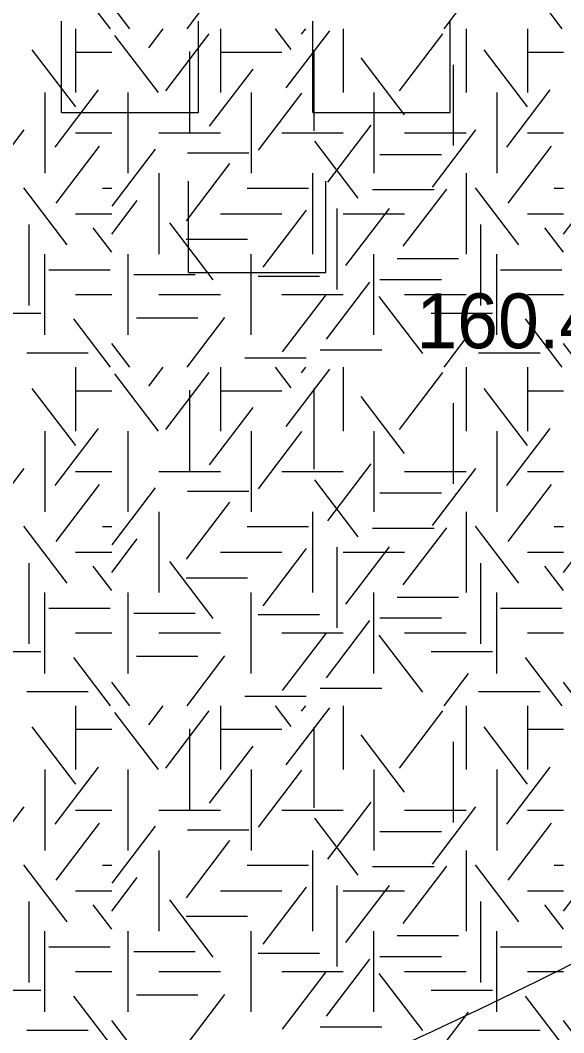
# Model space of a CAD drawing. Extents: x 419101 to 420177, y 4451541 to 4452254.
# Drawn here: x 419881.78 to 419893.66, y 4451670.27 to 4451692.43 of the extents above; entities that cross this region are included whole.
import ezdxf

# ---------------------------------------------------------------- set-up
doc = ezdxf.new("R2010")
doc.units = 0
doc.layers.add('3_HALİHAZIR', color=7, linetype='Continuous')
doc.layers.add('Level 41', color=7, linetype='Continuous')

msp = doc.modelspace()

# ---------------------------------------------------------------- linework, layer by layer
at = {"layer": '3_HALİHAZIR'}
for p, q in [((419882.676, 4451690.408), (419882.676, 4451692.408)), ((419885.676, 4451690.408), (419885.676, 4451692.408)), ((419888.176, 4451690.408), (419888.176, 4451692.408)), ((419891.176, 4451690.408), (419891.176, 4451692.408)), ((419882.676, 4451690.408), (419885.676, 4451690.408)), ((419888.176, 4451690.408), (419891.176, 4451690.408)), ((419885.456, 4451686.908), (419885.456, 4451688.908)), ((419888.456, 4451686.908), (419888.456, 4451688.908)), ((419885.456, 4451686.908), (419888.456, 4451686.908))]:
    msp.add_line(p, q, dxfattribs=at)
msp.add_spline([(419863.518, 4451653.286), (419875.281, 4451661.721), (419884.647, 4451667.369), (419900.486, 4451675.908), (419910.541, 4451690.508), (419912.665, 4451698.792)], degree=3, dxfattribs=at)
at = {"layer": 'Level 41'}
for p, q in [((419883.748, 4451692.245), (419882.946, 4451693.301)), ((419885.424, 4451692.245), (419886.253, 4451693.336)), ((419893.627, 4451692.245), (419892.825, 4451693.301)), ((419891.044, 4451692.245), (419891.581, 4451692.951)), ((419884.171, 4451692.245), (419883.777, 4451692.763)), ((419882.989, 4451692.245), (419882.989, 4451690.847)), ((419882.989, 4451692.245), (419882.989, 4451690.847)), ((419884.798, 4451690.847), (419883.849, 4451692.097)), ((419884.587, 4451691.828), (419884.904, 4451692.245)), ((419884.958, 4451690.882), (419885.907, 4451692.132)), ((419886.153, 4451692.245), (419886.153, 4451690.847)), ((419887.702, 4451691.793), (419887.358, 4451692.245)), ((419887.595, 4451690.951), (419888.545, 4451692.201)), ((419887.928, 4451692.125), (419888.019, 4451692.245)), ((419888.839, 4451692.245), (419888.839, 4451690.847)), ((419890.072, 4451690.882), (419891.021, 4451692.132)), ((419891.525, 4451692.245), (419891.525, 4451690.847)), ((419892.868, 4451692.245), (419892.868, 4451690.847)), ((419892.868, 4451692.245), (419892.868, 4451690.847)), ((419882.99, 4451690.531), (419882.041, 4451691.78)), ((419882.989, 4451691.731), (419883.777, 4451691.731)), ((419885.478, 4451691.743), (419885.478, 4451689.976)), ((419886.153, 4451691.731), (419887.496, 4451691.731)), ((419888.195, 4451691.778), (419888.195, 4451690.011)), ((419890.179, 4451690.356), (419889.23, 4451691.605)), ((419892.869, 4451690.531), (419891.92, 4451691.78)), ((419892.868, 4451691.731), (419893.656, 4451691.731)), ((419891.243, 4451691.457), (419891.243, 4451689.69)), ((419885.918, 4451690.11), (419886.867, 4451691.36)), ((419882.318, 4451690.847), (419882.318, 4451689.08)), ((419882.318, 4451690.847), (419882.318, 4451689.08)), ((419882.538, 4451689.654), (419883.487, 4451690.904)), ((419884.139, 4451689.08), (419884.139, 4451690.847)), ((419886.825, 4451690.847), (419886.825, 4451689.08)), ((419886.984, 4451689.585), (419887.933, 4451690.835)), ((419889.511, 4451690.847), (419889.511, 4451689.08)), ((419892.197, 4451690.847), (419892.197, 4451689.08)), ((419892.197, 4451690.847), (419892.197, 4451689.08)), ((419892.417, 4451689.654), (419893.366, 4451690.904)), ((419888.501, 4451688.884), (419889.452, 4451690.133)), ((419880.913, 4451688.779), (419881.862, 4451690.029)), ((419882.989, 4451689.963), (419883.777, 4451689.963)), ((419884.81, 4451689.963), (419886.153, 4451689.963)), ((419887.496, 4451689.963), (419888.839, 4451689.963)), ((419890.182, 4451689.963), (419891.525, 4451689.963)), ((419890.792, 4451688.779), (419891.741, 4451690.029)), ((419892.868, 4451689.963), (419893.656, 4451689.963)), ((419882.564, 4451688.428), (419883.514, 4451689.677)), ((419883.787, 4451688.359), (419884.736, 4451689.608)), ((419889.167, 4451688.534), (419888.217, 4451689.783)), ((419892.443, 4451688.428), (419893.393, 4451689.677)), ((419885.434, 4451689.529), (419886.777, 4451689.529)), ((419889.642, 4451689.493), (419890.985, 4451689.493)), ((419885.412, 4451688.042), (419886.361, 4451689.292)), ((419884.81, 4451689.08), (419884.81, 4451687.313)), ((419888.168, 4451689.08), (419888.168, 4451687.313)), ((419891.525, 4451689.08), (419891.525, 4451687.313)), ((419882.803, 4451687.516), (419881.854, 4451688.765)), ((419883.573, 4451688.756), (419883.777, 4451688.756)), ((419886.74, 4451688.756), (419888.083, 4451688.756)), ((419889.482, 4451688.723), (419890.825, 4451688.723)), ((419890.152, 4451687.482), (419891.102, 4451688.732)), ((419892.682, 4451687.516), (419891.733, 4451688.765)), ((419893.452, 4451688.756), (419893.656, 4451688.756)), ((419883.777, 4451687.75), (419884.336, 4451688.486)), ((419887.089, 4451687.026), (419888.039, 4451688.276)), ((419888.7, 4451688.308), (419888.7, 4451686.54)), ((419888.9, 4451687.062), (419889.849, 4451688.311)), ((419893.656, 4451687.75), (419894.215, 4451688.486)), ((419882.989, 4451688.196), (419883.777, 4451688.196)), ((419886.153, 4451688.196), (419887.496, 4451688.196)), ((419888.839, 4451688.196), (419890.182, 4451688.196)), ((419892.868, 4451688.196), (419893.656, 4451688.196)), ((419881.964, 4451687.958), (419881.964, 4451686.19)), ((419883.777, 4451687.356), (419883.371, 4451687.89)), ((419885.997, 4451686.745), (419885.048, 4451687.995)), ((419891.843, 4451687.958), (419891.843, 4451686.19)), ((419893.656, 4451687.356), (419893.25, 4451687.89)), ((419885.407, 4451687.636), (419886.75, 4451687.636)), ((419882.318, 4451685.545), (419882.318, 4451687.313)), ((419884.139, 4451685.545), (419884.139, 4451687.313)), ((419886.825, 4451685.545), (419886.825, 4451687.313)), ((419889.511, 4451685.545), (419889.511, 4451687.313)), ((419890.016, 4451687.215), (419891.359, 4451687.215)), ((419892.197, 4451685.545), (419892.197, 4451687.313)), ((419882.4, 4451686.97), (419883.743, 4451686.97)), ((419892.279, 4451686.97), (419893.622, 4451686.97)), ((419884.262, 4451686.864), (419885.605, 4451686.864)), ((419886.979, 4451686.83), (419888.322, 4451686.83)), ((419889.642, 4451686.759), (419890.985, 4451686.759)), ((419888.475, 4451685.448), (419889.424, 4451686.698)), ((419882.989, 4451686.429), (419883.777, 4451686.429)), ((419884.81, 4451686.429), (419886.153, 4451686.429)), ((419887.496, 4451686.429), (419888.839, 4451686.429)), ((419887.515, 4451685.169), (419888.464, 4451686.418)), ((419890.578, 4451685.134), (419889.628, 4451686.383)), ((419890.182, 4451686.429), (419891.525, 4451686.429)), ((419892.868, 4451686.429), (419893.656, 4451686.429)), ((419880.882, 4451686.022), (419882.225, 4451686.022)), ((419883.748, 4451684.836), (419882.946, 4451685.892)), ((419884.316, 4451685.918), (419885.658, 4451685.918)), ((419885.424, 4451684.836), (419886.253, 4451685.927)), ((419890.761, 4451686.022), (419892.104, 4451686.022)), ((419893.627, 4451684.836), (419892.825, 4451685.892)), ((419891.044, 4451684.836), (419891.581, 4451685.542)), ((419884.171, 4451684.836), (419883.777, 4451685.354)), ((419888.338, 4451685.217), (419889.681, 4451685.217)), ((419894.05, 4451684.836), (419893.656, 4451685.354)), ((419881.921, 4451685.148), (419883.264, 4451685.148)), ((419886.686, 4451685.042), (419888.029, 4451685.042)), ((419891.8, 4451685.148), (419893.143, 4451685.148)), ((419882.989, 4451684.836), (419882.989, 4451683.438)), ((419882.989, 4451684.836), (419882.989, 4451683.438)), ((419884.587, 4451684.419), (419884.904, 4451684.836)), ((419886.153, 4451684.836), (419886.153, 4451683.438)), ((419887.702, 4451684.384), (419887.358, 4451684.836)), ((419887.595, 4451683.542), (419888.545, 4451684.792)), ((419887.928, 4451684.716), (419888.019, 4451684.836)), ((419888.839, 4451684.836), (419888.839, 4451683.438)), ((419891.525, 4451684.836), (419891.525, 4451683.438)), ((419892.868, 4451684.836), (419892.868, 4451683.438)), ((419892.868, 4451684.836), (419892.868, 4451683.438)), ((419884.798, 4451683.438), (419883.849, 4451684.688)), ((419884.958, 4451683.473), (419885.907, 4451684.723)), ((419890.072, 4451683.473), (419891.021, 4451684.723)), ((419882.99, 4451683.122), (419882.041, 4451684.371)), ((419882.989, 4451684.322), (419883.777, 4451684.322)), ((419885.478, 4451684.334), (419885.478, 4451682.567)), ((419886.153, 4451684.322), (419887.496, 4451684.322)), ((419888.195, 4451684.369), (419888.195, 4451682.602)), ((419892.869, 4451683.122), (419891.92, 4451684.371)), ((419892.868, 4451684.322), (419893.656, 4451684.322)), ((419890.179, 4451682.947), (419889.23, 4451684.196)), ((419885.918, 4451682.701), (419886.867, 4451683.951)), ((419891.243, 4451684.048), (419891.243, 4451682.281)), ((419882.318, 4451683.438), (419882.318, 4451681.671)), ((419882.318, 4451683.438), (419882.318, 4451681.671)), ((419882.538, 4451682.245), (419883.487, 4451683.495)), ((419884.139, 4451681.671), (419884.139, 4451683.438)), ((419886.825, 4451683.438), (419886.825, 4451681.671)), ((419886.984, 4451682.176), (419887.933, 4451683.426)), ((419889.511, 4451683.438), (419889.511, 4451681.671)), ((419892.197, 4451683.438), (419892.197, 4451681.671)), ((419892.197, 4451683.438), (419892.197, 4451681.671)), ((419892.417, 4451682.245), (419893.366, 4451683.495)), ((419880.913, 4451681.37), (419881.862, 4451682.62)), ((419882.989, 4451682.554), (419883.777, 4451682.554)), ((419884.81, 4451682.554), (419886.153, 4451682.554)), ((419887.496, 4451682.554), (419888.839, 4451682.554)), ((419888.501, 4451681.475), (419889.452, 4451682.724)), ((419890.182, 4451682.554), (419891.525, 4451682.554)), ((419890.792, 4451681.37), (419891.741, 4451682.62)), ((419892.868, 4451682.554), (419893.656, 4451682.554)), ((419889.167, 4451681.125), (419888.217, 4451682.374)), ((419882.564, 4451681.019), (419883.514, 4451682.268)), ((419883.787, 4451680.95), (419884.736, 4451682.199)), ((419885.434, 4451682.12), (419886.777, 4451682.12)), ((419889.642, 4451682.084), (419890.985, 4451682.084)), ((419892.443, 4451681.019), (419893.393, 4451682.268)), ((419885.412, 4451680.633), (419886.361, 4451681.883)), ((419884.81, 4451681.671), (419884.81, 4451679.904)), ((419888.168, 4451681.671), (419888.168, 4451679.904)), ((419891.525, 4451681.671), (419891.525, 4451679.904)), ((419882.803, 4451680.107), (419881.854, 4451681.356)), ((419883.573, 4451681.347), (419883.777, 4451681.347)), ((419886.74, 4451681.347), (419888.083, 4451681.347)), ((419889.482, 4451681.314), (419890.825, 4451681.314)), ((419890.152, 4451680.073), (419891.102, 4451681.323)), ((419892.682, 4451680.107), (419891.733, 4451681.356)), ((419893.452, 4451681.347), (419893.656, 4451681.347)), ((419883.777, 4451680.341), (419884.336, 4451681.077)), ((419893.656, 4451680.341), (419894.215, 4451681.077)), ((419882.989, 4451680.787), (419883.777, 4451680.787)), ((419886.153, 4451680.787), (419887.496, 4451680.787)), ((419887.089, 4451679.617), (419888.039, 4451680.867)), ((419888.7, 4451680.899), (419888.7, 4451679.131)), ((419888.839, 4451680.787), (419890.182, 4451680.787)), ((419888.9, 4451679.653), (419889.849, 4451680.902)), ((419892.868, 4451680.787), (419893.656, 4451680.787)), ((419881.964, 4451680.549), (419881.964, 4451678.781)), ((419885.997, 4451679.336), (419885.048, 4451680.586)), ((419891.843, 4451680.549), (419891.843, 4451678.781)), ((419883.777, 4451679.947), (419883.371, 4451680.481)), ((419893.656, 4451679.947), (419893.25, 4451680.481)), ((419885.407, 4451680.227), (419886.75, 4451680.227)), ((419882.318, 4451678.136), (419882.318, 4451679.904)), ((419884.139, 4451678.136), (419884.139, 4451679.904)), ((419886.825, 4451678.136), (419886.825, 4451679.904)), ((419889.511, 4451678.136), (419889.511, 4451679.904)), ((419892.197, 4451678.136), (419892.197, 4451679.904)), ((419890.016, 4451679.806), (419891.359, 4451679.806)), ((419882.4, 4451679.561), (419883.743, 4451679.561)), ((419884.262, 4451679.455), (419885.605, 4451679.455)), ((419886.979, 4451679.421), (419888.322, 4451679.421)), ((419892.279, 4451679.561), (419893.622, 4451679.561)), ((419888.475, 4451678.039), (419889.424, 4451679.289)), ((419889.642, 4451679.35), (419890.985, 4451679.35)), ((419882.989, 4451679.02), (419883.777, 4451679.02)), ((419884.81, 4451679.02), (419886.153, 4451679.02)), ((419887.496, 4451679.02), (419888.839, 4451679.02)), ((419887.515, 4451677.76), (419888.464, 4451679.009)), ((419890.578, 4451677.725), (419889.628, 4451678.974)), ((419890.182, 4451679.02), (419891.525, 4451679.02)), ((419892.868, 4451679.02), (419893.656, 4451679.02)), ((419880.882, 4451678.613), (419882.225, 4451678.613)), ((419890.761, 4451678.613), (419892.104, 4451678.613)), ((419883.748, 4451677.427), (419882.946, 4451678.483)), ((419884.316, 4451678.509), (419885.658, 4451678.509)), ((419885.424, 4451677.427), (419886.253, 4451678.518)), ((419893.627, 4451677.427), (419892.825, 4451678.483)), ((419891.044, 4451677.427), (419891.581, 4451678.133)), ((419884.171, 4451677.427), (419883.777, 4451677.945)), ((419894.05, 4451677.427), (419893.656, 4451677.945)), ((419881.921, 4451677.739), (419883.264, 4451677.739)), ((419888.338, 4451677.808), (419889.681, 4451677.808)), ((419891.8, 4451677.739), (419893.143, 4451677.739)), ((419882.989, 4451677.427), (419882.989, 4451676.029)), ((419882.989, 4451677.427), (419882.989, 4451676.029)), ((419884.587, 4451677.01), (419884.904, 4451677.427)), ((419886.153, 4451677.427), (419886.153, 4451676.029)), ((419886.686, 4451677.633), (419888.029, 4451677.633)), ((419887.702, 4451676.975), (419887.358, 4451677.427)), ((419887.928, 4451677.307), (419888.019, 4451677.427)), ((419888.839, 4451677.427), (419888.839, 4451676.029)), ((419891.525, 4451677.427), (419891.525, 4451676.029)), ((419892.868, 4451677.427), (419892.868, 4451676.029)), ((419892.868, 4451677.427), (419892.868, 4451676.029)), ((419884.798, 4451676.029), (419883.849, 4451677.279)), ((419884.958, 4451676.064), (419885.907, 4451677.314)), ((419887.595, 4451676.133), (419888.545, 4451677.383)), ((419890.072, 4451676.064), (419891.021, 4451677.314)), ((419882.99, 4451675.713), (419882.041, 4451676.962)), ((419882.989, 4451676.913), (419883.777, 4451676.913)), ((419885.478, 4451676.925), (419885.478, 4451675.158)), ((419886.153, 4451676.913), (419887.496, 4451676.913)), ((419888.195, 4451676.96), (419888.195, 4451675.193)), ((419890.179, 4451675.538), (419889.23, 4451676.787)), ((419892.869, 4451675.713), (419891.92, 4451676.962)), ((419892.868, 4451676.913), (419893.656, 4451676.913)), ((419885.918, 4451675.292), (419886.867, 4451676.542)), ((419891.243, 4451676.639), (419891.243, 4451674.872)), ((419882.318, 4451676.029), (419882.318, 4451674.262)), ((419882.318, 4451676.029), (419882.318, 4451674.262)), ((419882.538, 4451674.836), (419883.487, 4451676.086)), ((419884.139, 4451674.262), (419884.139, 4451676.029)), ((419886.825, 4451676.029), (419886.825, 4451674.262)), ((419886.984, 4451674.767), (419887.933, 4451676.017)), ((419889.511, 4451676.029), (419889.511, 4451674.262)), ((419892.197, 4451676.029), (419892.197, 4451674.262)), ((419892.197, 4451676.029), (419892.197, 4451674.262)), ((419892.417, 4451674.836), (419893.366, 4451676.086)), ((419880.913, 4451673.961), (419881.862, 4451675.211)), ((419888.501, 4451674.066), (419889.452, 4451675.315)), ((419890.792, 4451673.961), (419891.741, 4451675.211)), ((419882.989, 4451675.145), (419883.777, 4451675.145)), ((419884.81, 4451675.145), (419886.153, 4451675.145)), ((419887.496, 4451675.145), (419888.839, 4451675.145)), ((419890.182, 4451675.145), (419891.525, 4451675.145)), ((419892.868, 4451675.145), (419893.656, 4451675.145)), ((419882.564, 4451673.61), (419883.514, 4451674.859)), ((419883.787, 4451673.541), (419884.736, 4451674.79)), ((419889.167, 4451673.716), (419888.217, 4451674.965)), ((419892.443, 4451673.61), (419893.393, 4451674.859)), ((419885.434, 4451674.711), (419886.777, 4451674.711)), ((419889.642, 4451674.675), (419890.985, 4451674.675)), ((419885.412, 4451673.224), (419886.361, 4451674.474)), ((419884.81, 4451674.262), (419884.81, 4451672.495)), ((419888.168, 4451674.262), (419888.168, 4451672.495)), ((419891.525, 4451674.262), (419891.525, 4451672.495)), ((419882.803, 4451672.698), (419881.854, 4451673.947)), ((419883.573, 4451673.938), (419883.777, 4451673.938)), ((419886.74, 4451673.938), (419888.083, 4451673.938)), ((419889.482, 4451673.905), (419890.825, 4451673.905)), ((419890.152, 4451672.664), (419891.102, 4451673.914)), ((419892.682, 4451672.698), (419891.733, 4451673.947)), ((419893.452, 4451673.938), (419893.656, 4451673.938)), ((419883.777, 4451672.932), (419884.336, 4451673.668)), ((419893.656, 4451672.932), (419894.215, 4451673.668)), ((419887.089, 4451672.208), (419888.039, 4451673.458)), ((419888.7, 4451673.49), (419888.7, 4451671.722)), ((419888.9, 4451672.244), (419889.849, 4451673.493)), ((419882.989, 4451673.378), (419883.777, 4451673.378)), ((419886.153, 4451673.378), (419887.496, 4451673.378)), ((419888.839, 4451673.378), (419890.182, 4451673.378)), ((419892.868, 4451673.378), (419893.656, 4451673.378)), ((419881.964, 4451673.14), (419881.964, 4451671.372)), ((419883.777, 4451672.538), (419883.371, 4451673.072)), ((419885.997, 4451671.927), (419885.048, 4451673.177)), ((419891.843, 4451673.14), (419891.843, 4451671.372)), ((419893.656, 4451672.538), (419893.25, 4451673.072)), ((419885.407, 4451672.818), (419886.75, 4451672.818)), ((419882.318, 4451670.727), (419882.318, 4451672.495)), ((419884.139, 4451670.727), (419884.139, 4451672.495)), ((419886.825, 4451670.727), (419886.825, 4451672.495)), ((419889.511, 4451670.727), (419889.511, 4451672.495)), ((419890.016, 4451672.397), (419891.359, 4451672.397)), ((419892.197, 4451670.727), (419892.197, 4451672.495)), ((419882.4, 4451672.152), (419883.743, 4451672.152)), ((419892.279, 4451672.152), (419893.622, 4451672.152)), ((419884.262, 4451672.046), (419885.605, 4451672.046)), ((419886.979, 4451672.012), (419888.322, 4451672.012)), ((419888.475, 4451670.63), (419889.424, 4451671.88)), ((419889.642, 4451671.941), (419890.985, 4451671.941)), ((419882.989, 4451671.611), (419883.777, 4451671.611)), ((419884.81, 4451671.611), (419886.153, 4451671.611)), ((419887.496, 4451671.611), (419888.839, 4451671.611)), ((419887.515, 4451670.351), (419888.464, 4451671.6)), ((419890.578, 4451670.316), (419889.628, 4451671.565)), ((419890.182, 4451671.611), (419891.525, 4451671.611)), ((419892.868, 4451671.611), (419893.656, 4451671.611)), ((419880.882, 4451671.204), (419882.225, 4451671.204)), ((419883.748, 4451670.018), (419882.946, 4451671.074)), ((419884.316, 4451671.1), (419885.658, 4451671.1)), ((419885.424, 4451670.018), (419886.253, 4451671.109)), ((419890.761, 4451671.204), (419892.104, 4451671.204)), ((419893.627, 4451670.018), (419892.825, 4451671.074)), ((419891.044, 4451670.018), (419891.581, 4451670.724)), ((419881.921, 4451670.33), (419883.264, 4451670.33)), ((419884.171, 4451670.018), (419883.777, 4451670.536)), ((419888.338, 4451670.399), (419889.681, 4451670.399)), ((419891.8, 4451670.33), (419893.143, 4451670.33)), ((419894.05, 4451670.018), (419893.656, 4451670.536))]:
    msp.add_line(p, q, dxfattribs=at)

# ---------------------------------------------------------------- texts
at = {"layer": '3_HALİHAZIR'}
msp.add_text('160.48 ', height=1.2, rotation=359.9971, dxfattribs=at).set_placement((419890.439, 4451685.251))

doc.saveas('drawing.dxf')
